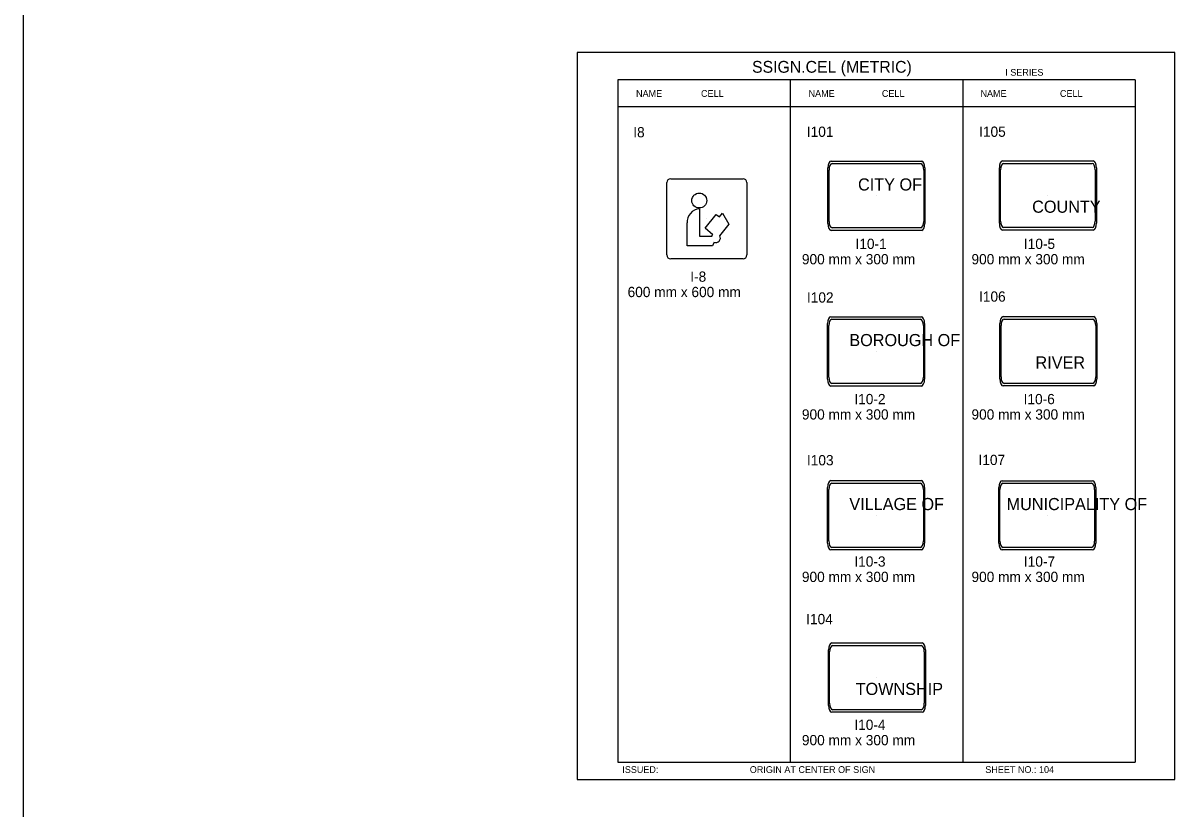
# Model space of a CAD drawing. Extents: x -12 to 6962, y -3756 to 679.
# Drawn here: x 4734 to 5071.8, y -13.7 to 216.7 of the extents above; entities that cross this region are included whole.
import ezdxf

# ---------------------------------------------------------------- set-up
doc = ezdxf.new("R2010")
doc.units = 0
for name, color, linetype in [('Level 1', 7, 'Continuous'), ('Level 2', 7, 'Continuous'), ('Level 3', 7, 'Continuous'), ('Level 61', 7, 'Continuous')]:
    doc.layers.add(name, color=color, linetype=linetype)

msp = doc.modelspace()

# ---------------------------------------------------------------- linework, layer by layer
at = {"layer": 'Level 1'}
for p, q in [((5060.12, 200), (4908.37, 200)), ((4908.37, 200), (4908.37, 0)), ((4958.95, 200), (4958.95, 0)), ((5009.54, 200), (5009.54, 0)), ((5060.12, 200), (5060.12, 0)), ((5060.12, 192.08), (4908.37, 192.08)), ((4970.94, 176.23), (4997.49, 176.23)), ((5021.21, 176.31), (5047.77, 176.31)), ((4969.99, 157.94), (4969.99, 174.2)), ((4970.34, 158.54), (4970.34, 173.59)), ((4971.22, 175.47), (4997.21, 175.47)), ((4998.09, 173.59), (4998.09, 158.54)), ((4998.44, 174.2), (4998.44, 157.94)), ((5020.27, 158.02), (5020.27, 174.27)), ((5020.62, 158.62), (5020.62, 173.67)), ((5021.5, 175.55), (5047.49, 175.55)), ((5048.36, 173.67), (5048.36, 158.62)), ((5048.71, 174.27), (5048.71, 158.02)), ((4922.77, 148.69), (4922.77, 169.91)), ((4923.9, 171.04), (4945.12, 171.04)), ((4946.25, 169.91), (4946.25, 148.69)), ((4984.21, 166.07), (4984.21, 166.07)), ((5034.49, 166.15), (5034.49, 166.15)), ((4932.33, 162.22), (4932.33, 154.17)), ((4934.04, 156.53), (4937.26, 160.54)), ((4934.51, 159.3), (4934.51, 159.3)), ((4937.26, 160.54), (4938.18, 159.91)), ((4938.18, 159.91), (4939.05, 160.93)), ((4939.05, 160.93), (4940.92, 157.77)), ((4928.74, 151.4), (4928.74, 158.07)), ((4936.23, 154.61), (4934.04, 156.53)), ((4940.92, 157.77), (4938.25, 154.34)), ((4997.49, 155.91), (4970.94, 155.91)), ((4997.21, 156.66), (4971.22, 156.66)), ((5047.77, 155.99), (5021.21, 155.99)), ((5047.49, 156.74), (5021.5, 156.74)), ((4932.33, 154.17), (4936.06, 154.17)), ((4936.61, 152.46), (4936.13, 151.4)), ((4936.13, 151.4), (4928.74, 151.4)), ((4945.12, 147.56), (4923.9, 147.56)), ((4969.9, 112.32), (4969.9, 128.58)), ((4970.84, 130.61), (4997.4, 130.61)), ((4971.13, 129.86), (4997.12, 129.86)), ((4998.35, 128.58), (4998.35, 112.32)), ((5020.42, 112.35), (5020.42, 128.61)), ((5021.37, 130.64), (5047.92, 130.64)), ((5021.65, 129.89), (5047.64, 129.89)), ((5048.87, 128.61), (5048.87, 112.35)), ((4970.25, 112.93), (4970.25, 127.98)), ((4997.99, 127.98), (4997.99, 112.93)), ((5020.78, 112.95), (5020.78, 128.01)), ((5048.52, 128.01), (5048.52, 112.95)), ((4984.12, 120.45), (4984.12, 120.45)), ((5034.65, 120.48), (5034.65, 120.48)), ((4997.4, 110.29), (4970.84, 110.29)), ((4997.12, 111.05), (4971.13, 111.05)), ((5047.92, 110.32), (5021.37, 110.32)), ((5047.64, 111.07), (5021.65, 111.07)), ((4970.84, 82.56), (4997.4, 82.56)), ((4971.13, 81.8), (4997.12, 81.8)), ((5021.04, 82.54), (5047.59, 82.54)), ((5021.32, 81.79), (5047.31, 81.79)), ((4969.9, 64.27), (4969.9, 80.52)), ((4970.25, 64.87), (4970.25, 79.92)), ((4997.99, 79.92), (4997.99, 64.87)), ((4998.35, 80.52), (4998.35, 64.27)), ((5020.09, 64.26), (5020.09, 80.51)), ((5020.44, 64.86), (5020.44, 79.91)), ((5048.18, 79.91), (5048.18, 64.86)), ((5048.54, 80.51), (5048.54, 64.26)), ((4984.12, 72.4), (4984.12, 72.4)), ((5034.31, 72.38), (5034.31, 72.38)), ((4997.4, 62.24), (4970.84, 62.24)), ((4997.12, 62.99), (4971.13, 62.99)), ((5047.59, 62.23), (5021.04, 62.23)), ((5047.31, 62.98), (5021.32, 62.98)), ((4971.1, 34.97), (4997.65, 34.97)), ((4971.38, 34.22), (4997.37, 34.22)), ((4970.15, 16.69), (4970.15, 32.94)), ((4970.5, 17.29), (4970.5, 32.34)), ((4998.24, 32.34), (4998.24, 17.29)), ((4998.6, 32.94), (4998.6, 16.69)), ((4984.37, 24.81), (4984.37, 24.81)), ((4997.65, 14.65), (4971.1, 14.65)), ((4997.37, 15.41), (4971.38, 15.41)), ((4908.37, 0), (5060.12, 0))]:
    msp.add_line(p, q, dxfattribs=at)
msp.add_circle((4932.27, 164.66), 2.18, dxfattribs=at)
for centre, radius, start, end in [((4923.9, 169.91), 1.13, 90, 180), ((4945.12, 169.91), 1.13, 0, 90), ((4932.61, 158.35), 3.88, 94.1472, 184.1475), ((4936.23, 154.36), 0.254, 89.9903, 228.6944), ((4937.12, 153.66), 1.34, 247.0554, 31.0335), ((4923.9, 148.69), 1.13, 180, 270), ((4945.12, 148.69), 1.13, 270, 0)]:
    msp.add_arc(centre, radius, start, end, dxfattribs=at)
for centre, major_axis, start_param, end_param in [((4970.94, 174.2), (0, -2.03), 3.141593, 4.712389), ((4997.49, 174.2), (0, 2.03), 4.712389, 6.283185), ((5021.21, 174.27), (0, -2.03), 3.141593, 4.712389), ((5047.77, 174.27), (0, 2.03), 4.712389, 6.283185), ((4971.22, 173.59), (0, -1.88), 3.141593, 4.712389), ((4997.21, 173.59), (0, 1.88), 4.712389, 6.283185), ((5021.49, 173.67), (0, -1.88), 3.141593, 4.712389), ((5047.49, 173.67), (0, 1.88), 4.712389, 6.283185), ((4970.94, 157.94), (0, -2.03), 4.712389, 6.283185), ((4971.22, 158.54), (0, -1.88), 4.712389, 6.283185), ((4997.21, 158.54), (0, 1.88), 3.141593, 4.712389), ((4997.49, 157.94), (0, 2.03), 3.141593, 4.712389), ((5021.21, 158.02), (0, -2.03), 4.712389, 6.283185), ((5021.49, 158.62), (0, -1.88), 4.712389, 6.283185), ((5047.49, 158.62), (0, 1.88), 3.141593, 4.712389), ((5047.77, 158.02), (0, 2.03), 3.141593, 4.712389), ((4970.84, 128.58), (0, -2.03), 3.141593, 4.712389), ((4971.13, 127.98), (0, -1.88), 3.141593, 4.712389), ((4997.12, 127.98), (0, 1.88), 4.712389, 6.283185), ((4997.4, 128.58), (0, 2.03), 4.712389, 6.283185), ((5021.37, 128.61), (0, -2.03), 3.141593, 4.712389), ((5021.65, 128.01), (0, -1.88), 3.141593, 4.712389), ((5047.64, 128.01), (0, 1.88), 4.712389, 6.283185), ((5047.92, 128.61), (0, 2.03), 4.712389, 6.283185), ((4970.84, 112.32), (0, -2.03), 4.712389, 6.283185), ((4971.13, 112.93), (0, -1.88), 4.712389, 6.283185), ((4997.12, 112.93), (0, 1.88), 3.141593, 4.712389), ((4997.4, 112.32), (0, 2.03), 3.141593, 4.712389), ((5021.37, 112.35), (0, -2.03), 4.712389, 6.283185), ((5021.65, 112.95), (0, -1.88), 4.712389, 6.283185), ((5047.64, 112.95), (0, 1.88), 3.141593, 4.712389), ((5047.92, 112.35), (0, 2.03), 3.141593, 4.712389), ((4970.84, 80.52), (0, -2.03), 3.141593, 4.712389), ((4971.13, 79.92), (0, -1.88), 3.141593, 4.712389), ((4997.12, 79.92), (0, 1.88), 4.712389, 6.283185), ((4997.4, 80.52), (0, 2.03), 4.712389, 6.283185), ((5021.04, 80.51), (0, -2.03), 3.141593, 4.712389), ((5021.32, 79.91), (0, -1.88), 3.141593, 4.712389), ((5047.31, 79.91), (0, 1.88), 4.712389, 6.283185), ((5047.59, 80.51), (0, 2.03), 4.712389, 6.283185), ((4970.84, 64.27), (0, -2.03), 4.712389, 6.283185), ((4971.13, 64.87), (0, -1.88), 4.712389, 6.283185), ((4997.12, 64.87), (0, 1.88), 3.141593, 4.712389), ((4997.4, 64.27), (0, 2.03), 3.141593, 4.712389), ((5021.04, 64.26), (0, -2.03), 4.712389, 6.283185), ((5021.32, 64.86), (0, -1.88), 4.712389, 6.283185), ((5047.31, 64.86), (0, 1.88), 3.141593, 4.712389), ((5047.59, 64.26), (0, 2.03), 3.141593, 4.712389), ((4971.1, 32.94), (0, -2.03), 3.141593, 4.712389), ((4971.38, 32.34), (0, -1.88), 3.141593, 4.712389), ((4997.37, 32.34), (0, 1.88), 4.712389, 6.283185), ((4997.65, 32.94), (0, 2.03), 4.712389, 6.283185), ((4971.38, 17.29), (0, -1.88), 4.712389, 6.283185), ((4997.37, 17.29), (0, 1.88), 3.141593, 4.712389), ((4971.1, 16.69), (0, -2.03), 4.712389, 6.283185), ((4997.65, 16.69), (0, 2.03), 3.141593, 4.712389)]:
    msp.add_ellipse(centre, major_axis=major_axis, ratio=0.4667, start_param=start_param, end_param=end_param, dxfattribs=at)
at = {"layer": 'Level 3'}
msp.add_line((4734.01, 661.66), (4734.01, -1225.34), dxfattribs=at)
at = {"layer": 'Level 61'}
msp.add_lwpolyline([(4896.49, -5.05), (5071.75, -5.05), (5071.75, 208.05), (4896.49, 208.05)], close=True, dxfattribs=at)

# ---------------------------------------------------------------- texts
at = {"layer": 'Level 1'}
for s, height, p in [('CITY OF', 3.556, (4978.83, 167.59)), ('COUNTY', 3.556, (5029.88, 161.07)), ('BOROUGH OF', 3.556, (4976.28, 121.98)), ('RIVER', 3.556, (5030.86, 115.4)), ('VILLAGE OF', 3.556, (4976.28, 73.92)), ('MUNICIPALITY OF', 3.5558, (5022.38, 73.91)), ('TOWNSHIP', 3.556, (4978.13, 19.73))]:
    msp.add_text(s, height=height, dxfattribs=at).set_placement(p)
at = {"layer": 'Level 2'}
for s, p in [('I8', (4912.93, 183.18)), ('I101', (4963.82, 183.32)), ('I105', (5014.33, 183.33)), ('I102', (4963.85, 134.75)), ('I106', (5014.31, 135.01)), ('I103', (4963.85, 87.04)), ('I107', (5014.15, 87.13)), ('I104', (4963.63, 40.48))]:
    msp.add_text(s, height=3, dxfattribs=at).set_placement(p)
at = {"layer": 'Level 3'}
for s, height, p in [('SSIGN.CEL (METRIC)', 3.4642, (4947.75, 202.11)), ('I SERIES', 1.979, (5022, 201.24)), ('NAME', 1.98, (4913.75, 195.04)), ('CELL', 1.98, (4932.8, 195.04)), ('NAME', 1.98, (4964.32, 195.04)), ('CELL', 1.98, (4985.82, 195.04)), ('NAME', 1.98, (5014.73, 195.04)), ('CELL', 1.98, (5038.02, 195.04)), ('I10-1', 3, (4978.09, 150.46)), ('I10-5', 3, (5027.46, 150.46)), ('900 mm x 300 mm', 3, (4962.37, 145.96)), ('900 mm x 300 mm', 3, (5012.09, 145.96)), ('I-8', 3, (4929.64, 140.85)), ('600 mm x 600 mm', 3, (4911.26, 136.35)), ('I10-2', 3, (4977.75, 104.96)), ('I10-6', 3, (5027.38, 104.96)), ('900 mm x 300 mm', 3, (4962.37, 100.46)), ('900 mm x 300 mm', 3, (5012.09, 100.46)), ('I10-3', 3, (4977.75, 57.35)), ('I10-7', 3, (5027.46, 57.35)), ('900 mm x 300 mm', 3, (4962.37, 52.85)), ('900 mm x 300 mm', 3, (5012.09, 52.85)), ('I10-4', 3, (4977.75, 9.5)), ('900 mm x 300 mm', 3, (4962.37, 5)), ('ISSUED:', 1.98, (4909.71, -3.12)), ('ORIGIN AT CENTER OF SIGN', 1.9795, (4947.09, -3.12)), ('SHEET NO.: 104', 1.9795, (5016.15, -3.12))]:
    msp.add_text(s, height=height, dxfattribs=at).set_placement(p)

doc.saveas('drawing.dxf')
